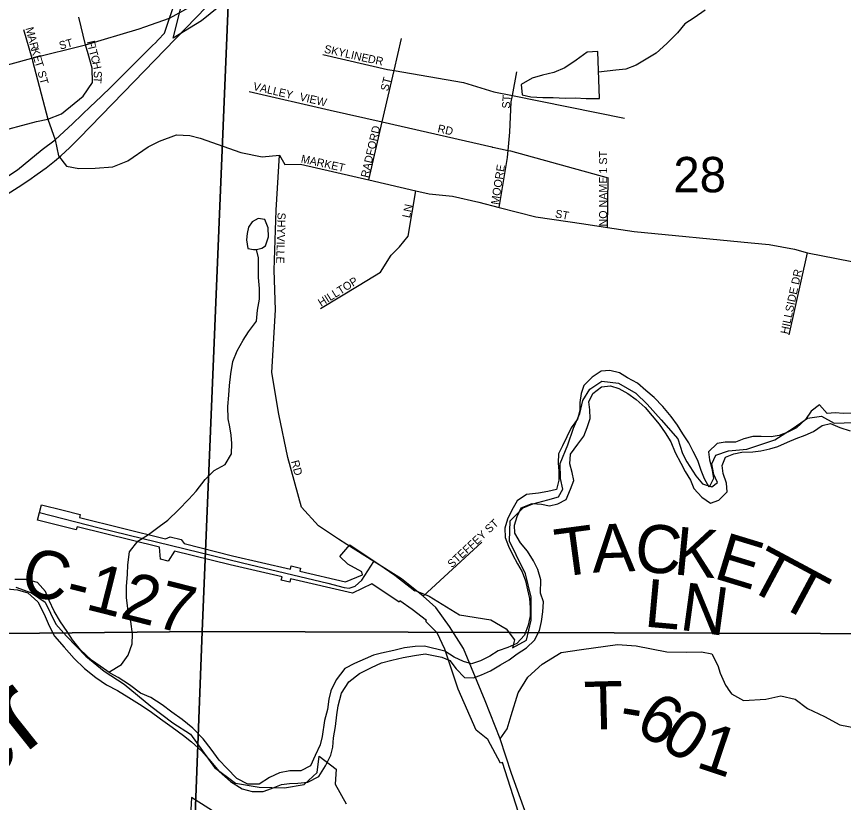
# Model space of a CAD drawing. Extents: x 1578669 to 1989827, y 208020 to 553079.
# Drawn here: x 1823909 to 1829075, y 385433 to 390343 of the extents above; entities that cross this region are included whole.
import ezdxf

# ---------------------------------------------------------------- set-up
doc = ezdxf.new("R2010")
doc.units = 0
for name, color, linetype in [('GM_X_City_Street', 7, 'Continuous'), ('GM_X_City_Street_Text', 7, 'Continuous'), ('GM_X_Corporation', 7, 'Continuous'), ('GM_X_County_Road', 7, 'Continuous'), ('GM_X_County_Road_Text', 7, 'Continuous'), ('GM_X_Minor_Lake', 7, 'Continuous'), ('GM_X_Minor_River', 7, 'Continuous'), ('GM_X_Minor_River_Text', 7, 'Continuous'), ('GM_X_Rail_Line', 7, 'Continuous'), ('GM_X_Section', 7, 'Continuous'), ('GM_X_Section_Text', 7, 'Continuous'), ('GM_X_Township_Road', 7, 'Continuous'), ('GM_X_Township_Road_Text', 7, 'Continuous'), ('GM_X_US_Route', 7, 'Continuous')]:
    doc.layers.add(name, color=color, linetype=linetype)

msp = doc.modelspace()

# ---------------------------------------------------------------- linework, layer by layer
at = {"layer": 'GM_X_City_Street'}
for points in [[(1824355.6, 390109.1), (1824339.7, 390165), (1824298, 390338.5)], [(1824710.8, 390279.3), (1824863.8, 390332.8)], [(1821688.8, 389776.1), (1822025.6, 389788.5), (1822033.4, 389788.8), (1822378, 389797.2), (1822386.7, 389797.4), (1822743.1, 389854.5), (1823066, 389859.8), (1823337.6, 389911), (1823659.5, 389989.2), (1824004.2, 390081.7), (1824339.7, 390165), (1824675.1, 390266.8), (1824710.8, 390279.3)], [(1823951, 390262.2), (1824004.2, 390081.7), (1824008.5, 390065.2)], [(1826109.9, 389322.3), (1826193.6, 389683.9), (1826267.9, 390005.3), (1826314.3, 390206)], [(1824103.7, 389702.3), (1824189.3, 389734.7), (1824325.8, 389845.8), (1824383.6, 389931.4), (1824381.3, 390019.3), (1824355.6, 390109.1)], [(1825823.1, 390105.2), (1826225.1, 390012.6), (1826240.6, 390010)], [(1824008.5, 390065.2), (1824103.7, 389702.3), (1824149.2, 389572.3)], [(1826240.6, 390010), (1826240.9, 390009.9), (1826267.9, 390005.3), (1826701.5, 389930.9), (1826891.2, 389871.8), (1827006.2, 389848.8), (1827707.5, 389708.5)], [(1826977.6, 389487.5), (1826979.3, 389505.9), (1826989.8, 389621.3), (1826998.6, 389809.9), (1827006.2, 389848.8), (1827034.6, 389996.4)], [(1825362, 389873.5), (1825867.4, 389758.3), (1825868.3, 389758.1)], [(1825868.3, 389758.1), (1826193.6, 389683.9), (1826878.3, 389527.9), (1826880.8, 389527.3)], [(1821561.7, 389383.1), (1821693.8, 389398.2), (1821725.2, 389401.8), (1822035.9, 389414.6), (1822077.5, 389416.3), (1822409.2, 389443.8), (1822755.6, 389457.9), (1823090, 389462), (1823148.4, 389454.4), (1823430.3, 389528.4), (1823765.9, 389616.7), (1824032.4, 389687.5), (1824103.7, 389702.3)], [(1824149.2, 389572.3), (1824170.8, 389473.3), (1824221.6, 389408.5), (1824298, 389392.3), (1824399.8, 389394.7), (1824510.9, 389403.9), (1824603.4, 389440.9), (1824730.6, 389528.8), (1824802.3, 389563.5), (1824908.8, 389602.9), (1824992, 389600.5), (1825056.8, 389582), (1825308.9, 389494.1), (1825443.1, 389466.4), (1825551.9, 389475.6), (1825583.9, 389418.3), (1825682.3, 389420.8), (1826109.9, 389322.3), (1826404.1, 389254.5), (1826486.2, 389235.6), (1826632.5, 389221.3), (1826796.5, 389182.6), (1826923.2, 389149.9), (1827152.3, 389090.8), (1827452.7, 389047.9), (1827601.6, 389024.7), (1827767, 388998.9), (1828498.4, 388929.3), (1828610.7, 388919.5), (1828768.8, 388889), (1828850.8, 388865.4), (1829488.9, 388741.1)], [(1826880.8, 389527.3), (1826884, 389526.6), (1826979.3, 389505.9), (1826994, 389502.8), (1827605.5, 389334.7)], [(1826923.2, 389149.9), (1826975.3, 389462.9), (1826977.4, 389485.5), (1826977.6, 389487.5)], [(1825971.1, 387044.6), (1825920.6, 387076.5), (1825795.8, 387160.1), (1825687.9, 387276.7), (1825604.3, 387587.2), (1825548.2, 387859), (1825504, 388118.7), (1825526, 388509.8), (1825517.7, 388758.9), (1825531.4, 389132.1), (1825551.9, 389475.6)], [(1827601.6, 389024.7), (1827605.5, 389334.7)], [(1825808.3, 388517.7), (1826048.9, 388664.9), (1826181.8, 388744.7), (1826248.3, 388851), (1826301.5, 388904.1), (1826354.6, 388970.6), (1826404.1, 389254.5)], [(1828734.6, 388353.5), (1828850.8, 388865.4)], [(1826449.5, 386721.5), (1826814.5, 387058.4)]]:
    msp.add_lwpolyline(points, dxfattribs=at)
at = {"layer": 'GM_X_Corporation'}
for points in [[(1825215.9, 390438.8), (1825064.4, 390316.4), (1824886.7, 390208.3), (1824949.6, 390457.5)], [(1827060.4, 385316.8), (1826945.6, 385683), (1826931.6, 385677.6), (1826854, 385825.8), (1826779.6, 385884.1), (1826666.8, 386140.7), (1826584.9, 386390.4), (1826535.9, 386493.1), (1826465.2, 386563.8), (1826468.8, 386568.5), (1826379.7, 386638.1), (1826303.6, 386691.4), (1826298, 386683.1), (1826128.4, 386797.5), (1826007.6, 386739.8), (1825620.8, 386829.1), (1825616.3, 386809.6), (1825562.7, 386822), (1825567.2, 386841.4), (1825243.7, 386916.1), (1824896.4, 387002.7), (1824856.1, 386940.7), (1824807.6, 386952.8), (1824801.1, 387026.5), (1824286.9, 387154.7), (1824282, 387135.3), (1824198.6, 387156.1), (1824040.4, 387195.5), (1824064.6, 387292.5), (1824199.5, 387258.9), (1824306.2, 387232.3), (1824301.4, 387212.9), (1824839.9, 387078.6), (1824868.9, 387092.1), (1824936.8, 387075.2), (1824956.1, 387049.7), (1825258.8, 386974.2), (1825620.3, 386890.7), (1825624.8, 386910.2), (1825683.2, 386896.7), (1825678.7, 386877.2), (1825963.3, 386811.6), (1826069.1, 386854.3), (1826065.7, 386873.2), (1825978.2, 386922), (1825928.6, 386968.5), (1825990.8, 387043), (1826205.5, 386898.2), (1826271.1, 386852.3), (1826397.1, 386753.9), (1826399.9, 386756.7), (1826485.5, 386720.4), (1826675.8, 386605), (1826872.1, 386574), (1826966.6, 386516.4), (1827018.7, 386447.7), (1827006.9, 386398.1), (1827094.9, 386446.5), (1827123.8, 386570.4), (1827122.8, 386714.6), (1827087.9, 386861), (1827030.8, 386979.5), (1826987.4, 387065.9), (1826992.4, 387192), (1827073, 387273.5), (1827133.2, 387299.1), (1827227.4, 387322.5), (1827293.5, 387342), (1827321.9, 387389.9), (1827306.4, 387456.1), (1827305.1, 387550.2), (1827351.9, 387666), (1827388.7, 387771.8), (1827427.4, 387863.6), (1827446, 387943.6), (1827490.5, 388015.4), (1827564.9, 388064.9), (1827668.8, 388052.1), (1827778.3, 387989.3), (1827847.8, 387920.7), (1827935.1, 387824), (1828040.2, 387705.1), (1828069.6, 387612.8), (1828095.2, 387560.5), (1828152.5, 387474), (1828194.1, 387423.7), (1828252, 387405.2), (1828288.2, 387431), (1828264.6, 387481.2), (1828253.1, 387547.4), (1828277.5, 387603.3), (1828355.7, 387628.7), (1828471.8, 387639.9), (1828646.2, 387698.7), (1828760.8, 387772), (1828849.2, 387833.4), (1828937.3, 387846.8), (1829017, 387802.2), (1829141, 387807.3)], [(1823905, 386777.6), (1824002.8, 386742.3), (1824088.2, 386683), (1824154.5, 386545.7), (1824221, 386472.1), (1824342.1, 386347.1), (1824455.4, 386253.3), (1824580.4, 386171.3), (1824748.4, 386034.6), (1824885.2, 385929.1), (1824994.6, 385858.8), (1825144.6, 385650.5), (1825275.6, 385552.5), (1825423.7, 385528.6), (1825582, 385524.6), (1825704.6, 385545.1), (1825787.7, 385620.5), (1825800.2, 385722.6), (1825906, 385641.5), (1825898.5, 385547.4), (1825968, 385424.4)], [(1825457.1, 385174.6), (1825001.6, 385464), (1824958.1, 384656)]]:
    msp.add_lwpolyline(points, dxfattribs=at)
at = {"layer": 'GM_X_County_Road'}
for points in [[(1824863.8, 390332.8), (1825072.9, 390449.3), (1825156.2, 390513.5), (1825263, 390612.6), (1825471.4, 390757.6), (1825524.9, 390785.5), (1825804.5, 390939.3), (1826071.6, 391057.6), (1826501.3, 391220.3), (1826641.2, 391283.8), (1826861.6, 391393.5), (1827143.7, 391548.2), (1827373.7, 391716.9), (1827541.7, 391847.5), (1827781.6, 392042.3), (1828047.5, 392277.2), (1828305.4, 392508.1), (1828629.2, 392855.5), (1828775.2, 392992), (1828987.1, 393184.8), (1829143, 393345.4), (1829604.6, 393929.6), (1829792.4, 394214.6), (1830020.1, 394545.7)], [(1824052.7, 387244.8), (1824424.8, 387148.6), (1825319.6, 386930.4), (1825853.1, 386803.1), (1825954.9, 386775.9), (1825985.8, 386772.3), (1826024.6, 386783.7), (1826066.5, 386821.3), (1826140.4, 386937.9)], [(1827719.3, 383921.4), (1827691.3, 383972.9), (1827637, 384057.7), (1827559, 384201.8), (1827525.2, 384290), (1827470.9, 384476.5), (1827403.1, 384720.7), (1827334.7, 384883.9), (1827240.7, 385068.2), (1827183.5, 385152.9), (1827094.1, 385352.1), (1827000.3, 385613.2), (1826929.3, 385830.7), (1826835.4, 386066.6), (1826700.3, 386394), (1826613.3, 386531.4), (1826528.5, 386650.5), (1826449.5, 386721.5), (1826313.3, 386829.1), (1826140.4, 386937.9), (1825971.1, 387044.6)]]:
    msp.add_lwpolyline(points, dxfattribs=at)
at = {"layer": 'GM_X_Minor_Lake'}
msp.add_line((1827551, 389830.2), (1827540.6, 390124.7), dxfattribs=at)
for points in [[(1827540.6, 390124.7), (1827474.5, 390119.9), (1827405.6, 390069.2), (1827334.8, 390022.4), (1827264.3, 389993.7), (1827194.1, 389977), (1827129.8, 389958.2), (1827061, 389917.5), (1827067.8, 389853.3), (1827121.5, 389840.3), (1827197.4, 389836.8), (1827261.4, 389837.6), (1827335.2, 389832.2), (1827399.2, 389835), (1827467.1, 389829.8), (1827551, 389830.2)], [(1825407, 388886.8), (1825441, 388895), (1825464.9, 388911.1), (1825482.7, 388967.3), (1825480.4, 389023.4), (1825460.2, 389075.4), (1825418.1, 389081.2), (1825380.1, 389061), (1825358.3, 389026.8), (1825350.4, 388986.7), (1825344.6, 388948.6), (1825352.9, 388892.5)], [(1825352.9, 388892.5), (1825388.1, 388887.4), (1825407, 388886.8)]]:
    msp.add_lwpolyline(points, dxfattribs=at)
at = {"layer": 'GM_X_Minor_River'}
for points in [[(1828210.9, 390382.4), (1828142.1, 390335.6), (1828083.4, 390296.7), (1828038.4, 390241.5), (1827971.2, 390174.6), (1827904.1, 390113.8), (1827831.3, 390069.2), (1827780.7, 390038.1), (1827714.3, 390013.3), (1827652.3, 390008.5), (1827545.2, 389994.6)], [(1824484.4, 386247.5), (1824563.6, 386293.7), (1824605.4, 386352), (1824631.1, 386424.2), (1824632.8, 386484.4), (1824622.5, 386562.5), (1824606.1, 386630.5), (1824595.8, 386710.6), (1824595.4, 386782.7), (1824601.1, 386858.9), (1824604.8, 386917), (1824614.5, 386999.2), (1824666.2, 387065.6), (1824732.1, 387106), (1824800, 387156.5), (1824853.9, 387196.8), (1824919.7, 387261.3), (1824985.5, 387327.7), (1825031.3, 387378.1), (1825087.1, 387450.5), (1825142.9, 387506.9), (1825212.8, 387543.3), (1825250.5, 387611.6), (1825254.3, 387675.8), (1825250, 387727.8), (1825241.8, 387779.9), (1825231.5, 387829.9), (1825229.2, 387906), (1825234.9, 387976.2), (1825238.6, 388038.3), (1825248.3, 388110.5), (1825259.9, 388186.7), (1825287.7, 388255), (1825323.4, 388321.3), (1825357.2, 388373.6), (1825407, 388440), (1825414.7, 388508.1), (1825426.4, 388576.3), (1825426.1, 388644.4), (1825419.8, 388712.5), (1825419.5, 388762.6), (1825421.2, 388834.8), (1825407, 388886.8)], [(1829134.4, 387864.4), (1829074.3, 387862), (1829022.4, 387867.3), (1828972.3, 387862.6), (1828925.7, 387915.9), (1828872.7, 387877.2), (1828837.3, 387826.1), (1828782, 387773.5), (1828727.3, 387746.8), (1828672.7, 387726.2), (1828622.5, 387717.5), (1828560.5, 387719.1), (1828508.5, 387718.5), (1828452.1, 387703.9), (1828399.6, 387683.3), (1828335.6, 387682.9), (1828285.3, 387674.2), (1828232, 387623.5), (1828238.7, 387573.3), (1828253.3, 387518.9), (1828263.7, 387456.5), (1828236.3, 387403.2), (1828205.6, 387454), (1828185, 387506.6), (1828164.6, 387569.2), (1828136.1, 387626), (1828109.4, 387678.8), (1828070.9, 387735.8), (1828038.3, 387788.8), (1827997.7, 387843.9), (1827947.3, 387907.2), (1827892.8, 387962.7), (1827839.9, 388006.2), (1827787, 388051.6), (1827725.9, 388085.2), (1827674.7, 388116.6), (1827615.1, 388132.1), (1827561, 388127.5), (1827504, 388089), (1827452.6, 388038.2), (1827435.3, 387986.6), (1827427.9, 387930.8), (1827428.6, 387880.7), (1827413.2, 387827), (1827373.8, 387774), (1827346.3, 387716.6), (1827318.9, 387661.3), (1827293.6, 387609.8), (1827292.1, 387553.8), (1827296.8, 387501.6), (1827297.3, 387445.6), (1827281.8, 387387.9), (1827227.5, 387375.3), (1827169.2, 387364.8), (1827095, 387356.7), (1827035.9, 387316.2), (1827002.5, 387259), (1826975, 387201.6), (1826959.5, 387146), (1826962, 387087.8), (1826982.6, 387033.2), (1827007.3, 386982.5), (1827037.8, 386923.7), (1827066.5, 386872.9), (1827089, 386816.2), (1827101.6, 386761.8), (1827114.2, 386707.4), (1827116.7, 386649.3), (1827117.4, 386599.2), (1827105.9, 386539.5), (1827082.3, 386478), (1827034.9, 386425.2), (1826978.3, 386400.6), (1826917.7, 386380.1), (1826864.9, 386347.5), (1826808.1, 386316.9), (1826751.6, 386298.4), (1826700, 386313.7), (1826642.7, 386341.2), (1826583.6, 386376.8), (1826457.6, 386409.7)], [(1826461.9, 386361.6), (1826564.7, 386341.3), (1826616.1, 386319.9), (1826654.8, 386266.8), (1826707.4, 386213.4), (1826763.4, 386212), (1826813.9, 386230.7), (1826870.5, 386255.2), (1826931.4, 386291.7), (1826986.3, 386324.3), (1827037.2, 386361), (1827094.3, 386399.6), (1827145.5, 386446.3), (1827175, 386507.6), (1827188.5, 386563.3), (1827196, 386623.2), (1827201.6, 386685.1), (1827181.1, 386739.8), (1827183.2, 386823.8), (1827164.9, 386888.3), (1827138.3, 386943.1), (1827101.8, 387002.1), (1827057.2, 387055.3), (1827022.7, 387114.3), (1827020, 387164.4), (1827035.5, 387220.1), (1827060.8, 387273.5), (1827129.5, 387299.7), (1827187.4, 387296.2), (1827239.2, 387284.9), (1827289.5, 387297.6), (1827342.2, 387326.3), (1827369.9, 387389.6), (1827391.3, 387443.1), (1827380.6, 387493.5), (1827366, 387547.9), (1827369.5, 387607.9), (1827415.1, 387670.8), (1827452.5, 387721.9), (1827473.9, 387775.4), (1827491.3, 387831), (1827490.7, 387885.1), (1827484, 387935.3), (1827509.3, 387986.7), (1827562.4, 388029.4), (1827618.6, 388035.9), (1827672.2, 388018.5), (1827727.4, 387987.1), (1827780.4, 387949.6), (1827835.1, 387900.2), (1827879.8, 387848.9), (1827922.4, 387795.8), (1827961.1, 387742.7), (1827995.6, 387685.7), (1828023.9, 387618.9), (1828058.1, 387552), (1828086.8, 387501.2), (1828119.4, 387446.2), (1828140.1, 387393.6), (1828190.7, 387340.3), (1828243.7, 387302.8), (1828296.2, 387321.5), (1828347.5, 387372.2), (1828344.9, 387426.4), (1828322.5, 387487), (1828317.8, 387537.2), (1828337.2, 387590.8), (1828389.7, 387611.4), (1828440, 387620.1), (1828508, 387622.4), (1828558.2, 387629.1), (1828614.5, 387641.6), (1828664.9, 387656.3), (1828725.6, 387682.8), (1828780.2, 387705.4), (1828834.8, 387728), (1828887.4, 387750.7), (1828942.3, 387787.3), (1828994.7, 387800), (1829052, 387774.5), (1829117.5, 387754.7)], [(1825905.9, 386198.4), (1825872.1, 386130.1), (1825860.3, 386078), (1825850.6, 386013.8), (1825832.9, 385945.6), (1825817.3, 385845.3), (1825805.6, 385793.1), (1825773.8, 385724.9), (1825746.1, 385660.6), (1825684.1, 385630.2), (1825616, 385629.9), (1825552, 385617.5), (1825488.1, 385589.1), (1825424.2, 385546.7), (1825354.1, 385546.3), (1825285.8, 385582.1), (1825223.4, 385645.9), (1825175.1, 385697.7), (1825124.8, 385765.6), (1825074.4, 385829.4), (1825010, 385897.2), (1824943.7, 385951), (1824879.4, 385996.7), (1824819.1, 386042.5), (1824746.8, 386088.2), (1824682.6, 386116), (1824614.3, 386167.7), (1824544, 386213.4), (1824493.8, 386241.2), (1824431.5, 386283), (1824377.2, 386320.7), (1824308.8, 386386.5), (1824258.5, 386448.4), (1824224.2, 386500.3), (1824183.9, 386560.2), (1824143.5, 386628.1), (1824113.2, 386694.1), (1824088.9, 386750), (1824038.6, 386805.9), (1823968.4, 386825.6), (1823898.3, 386825.2)], [(1823848.5, 386766.8), (1823914.6, 386761.2), (1823978.8, 386741.5), (1824041.1, 386685.7), (1824081.5, 386609.8), (1824111.9, 386535.8), (1824146.2, 386471.8), (1824206.6, 386402), (1824269, 386332.2), (1824333.4, 386270.4), (1824403.8, 386212.7), (1824470.1, 386166.9), (1824538.3, 386131.2), (1824610.6, 386087.5), (1824676.9, 386045.8), (1824743.2, 386002), (1824807.5, 385954.3), (1824881.8, 385902.6), (1824952.2, 385850.8), (1825002.4, 385811), (1825066.7, 385753.2), (1825123.1, 385689.4), (1825175.5, 385625.6), (1825245.8, 385563.8), (1825318.2, 385518.1), (1825380.3, 385500.4), (1825448.4, 385500.8), (1825502.4, 385519.1), (1825564.4, 385545.4), (1825614.4, 385551.7), (1825666.5, 385554), (1825728.5, 385560.3), (1825796.5, 385594.7), (1825838.2, 385661.1), (1825871.9, 385727.4), (1825883.7, 385777.5), (1825889.5, 385835.7), (1825901.2, 385907.8), (1825908.9, 385980), (1825918.6, 386036.2)], [(1826457.6, 386409.7), (1826399.6, 386407.3), (1826331.5, 386399), (1826265.5, 386382.6), (1826189.5, 386366.2), (1826139.5, 386351.9), (1826087.5, 386329.6), (1826019.5, 386301.2), (1825959.6, 386268.8), (1825905.9, 386198.4)], [(1825918.6, 386036.2), (1825938.3, 386114.4), (1825984, 386186.8), (1826051.9, 386237.2), (1826125.8, 386275.7), (1826187.8, 386304.1), (1826253.8, 386322.4), (1826323.8, 386338.8), (1826395.8, 386351.2), (1826461.9, 386361.6)]]:
    msp.add_lwpolyline(points, dxfattribs=at)
at = {"layer": 'GM_X_Rail_Line'}
msp.add_lwpolyline([(1823514.5, 389020.2), (1823919.2, 389277), (1823985.5, 389320.6), (1824037.5, 389357.2), (1824093, 389398.3), (1824145.5, 389439.9), (1824185.1, 389472.6), (1824241, 389525.1), (1824299.9, 389582), (1824577.7, 389868.7), (1825096, 390403.9)], dxfattribs=at)
at = {"layer": 'GM_X_Section'}
for points in [[(1831546.7, 392238.4), (1830861.1, 386481.8), (1825067.6, 386500.8), (1825251.5, 390916.5)], [(1823727.9, 390441), (1823964.4, 390521.5), (1824028.5, 390541.1), (1824269, 390609.7), (1824485.3, 390670.3), (1824781.9, 390760.5), (1825251.5, 390916.5), (1825067.6, 386500.8), (1819783.2, 386445.5)]]:
    msp.add_lwpolyline(points, dxfattribs=at)
for points in [[(1819783.2, 386445.5), (1825067.6, 386500.8), (1824862.1, 381100), (1819519.5, 381327.2)], [(1825067.6, 386500.8), (1830861.1, 386481.8), (1830333.1, 383580.3), (1830191.9, 380839), (1824860, 381080.1), (1824862.1, 381100)]]:
    msp.add_lwpolyline(points, close=True, dxfattribs=at)
at = {"layer": 'GM_X_Township_Road'}
for points in [[(1826929.3, 385830.7), (1826972.8, 385892.6), (1826998, 385975), (1827041.5, 386117), (1827103.3, 386215.4), (1827192.6, 386295.6), (1827311.7, 386368.9), (1827437.7, 386387.2), (1827662.1, 386419.2), (1827778.9, 386410.1), (1827971, 386374.3), (1828097.1, 386372.5), (1828187.2, 386372.6), (1828253.3, 386360.6), (1828289.5, 386288.5), (1828303.6, 386240.4), (1828337.7, 386166.3), (1828348.6, 386150.8)], [(1828348.6, 386150.8), (1828355.3, 386141.3), (1828375.8, 386112.2), (1828450, 386070.2), (1828590.1, 386078.4), (1828684.2, 386098.5), (1828772.3, 386078.6), (1828850.5, 386020.5), (1828956.7, 385970.5), (1829052.9, 385918.5), (1829149, 385898.6), (1829269.2, 385860.6), (1829403.4, 385832.7), (1829517.6, 385788.8), (1829585.8, 385758.7), (1829682, 385688.7), (1829730.1, 385638.6), (1829796.3, 385534.5), (1829854.6, 385440.3), (1829914.8, 385316.1), (1829985.2, 385151.7)]]:
    msp.add_lwpolyline(points, dxfattribs=at)
at = {"layer": 'GM_X_US_Route'}
for points in [[(1824793.2, 390197.2), (1824833.2, 390238.6), (1824863.8, 390332.8), (1824904.1, 390444.9), (1824912.2, 390484)], [(1823802.7, 389313.1), (1823915.2, 389384.3), (1824068.8, 389511.7), (1824149.2, 389572.3), (1824260.7, 389674.8), (1824371.9, 389782.4), (1824396.7, 389805.9), (1824491.3, 389895.9), (1824645, 390049.3), (1824758.3, 390160.9), (1824776.1, 390179.4), (1824793.2, 390197.2)]]:
    msp.add_lwpolyline(points, dxfattribs=at)

# ---------------------------------------------------------------- texts
at = {"layer": 'GM_X_City_Street_Text'}
for s, rotation, p in [('M', 284.637, (1823964.4, 390269.6)), ('A', 284.646, (1823977.8, 390218.5)), ('ST', 14.9242, (1824181.7, 390135.6)), ('R', 284.6471, (1823988.9, 390175.9)), ('F', 283.314, (1824347.3, 390185.8)), ('I', 283.2756, (1824355.4, 390151.6)), ('SKYLINE', 347.1517, (1825827.4, 390118)), ('K', 284.6512, (1823998.9, 390137.6)), ('E', 285.8307, (1824010.4, 390094)), ('T', 284.9518, (1824360.8, 390128.6)), ('DR', 348.116, (1826100, 390056.5)), ('T', 288.0207, (1824020.6, 390058.1)), ('C', 286.4092, (1824370.3, 390093.3)), ('H', 282.1329, (1824381.2, 390056.3)), ('ST', 284.9341, (1824039.2, 389996.9)), ('S', 270.1639, (1824391.2, 390002.8)), ('T', 265.4882, (1824391.4, 389968.7)), ('ST', 75.9573, (1826229.8, 389873.6)), ('VALLEY', 346.701, (1825383.1, 389884.8)), ('VIEW', 347.1199, (1825673.4, 389818.8)), ('ST', 86.4254, (1826990.7, 389766.3)), ('RADFORD', 76.8097, (1826106.6, 389332.2)), ('RD', 347.4673, (1826535.7, 389620.8)), ('NO NAME 1 ST', 90, (1827597.9, 389030.9)), ('MARKET', 347.574, (1825682.1, 389431.7)), ('MOORE', 80.9109, (1826920.4, 389164.4)), ('LN', 78.116, (1826366.1, 389081.2)), ('ST', 349.3721, (1827270.3, 389088.5)), ('SHYVILLE', 268.3163, (1825539.9, 389118.6)), ('HILLSIDE DR', 77.7629, (1828728.9, 388355.3)), ('HILLTOP', 32.3194, (1825811.5, 388528.4)), ('RD', 284.7458, (1825623.2, 387563.7)), ('STEFFEY ST', 42.9186, (1826628.5, 386895))]:
    msp.add_text(s, height=50, rotation=rotation, dxfattribs=at).set_placement(p)
at = {"layer": 'GM_X_County_Road_Text'}
msp.add_text('C-127', height=300, rotation=345.8266, dxfattribs=at).set_placement((1823920.4, 386745.8))
at = {"layer": 'GM_X_Minor_River_Text'}
msp.add_text('Beaver', height=499.95, rotation=38.5741, dxfattribs=at).set_placement((1822477.5, 384553))
at = {"layer": 'GM_X_Section_Text'}
msp.add_text('28', height=221, rotation=0, dxfattribs=at).set_placement((1828012.1, 389244.6))
at = {"layer": 'GM_X_Township_Road_Text'}
for s, rotation, p in [('T', 7.6252, (1827294.1, 386839.2)), ('A', 2.0987, (1827508.9, 386868.3)), ('C', 355.366, (1827763.4, 386878.2)), ('K', 354.5421, (1828007.9, 386858.4)), ('E', 343.0709, (1828255.1, 386836.3)), ('T', 331.8171, (1828455.4, 386776.9)), ('T', 331.7942, (1828653.2, 386671)), ('L', 354.7555, (1827824.8, 386532.3)), ('N', 352.1986, (1828044.7, 386512.2)), ('T', 1.4101, (1827457.2, 385886.6)), ('6', 329.2049, (1827760.6, 385883.4)), ('-', 350.7327, (1827666.8, 385893.1)), ('0', 327.4474, (1827917.3, 385790.1)), ('1', 341.3728, (1828144.5, 385656.4))]:
    msp.add_text(s, height=300, rotation=rotation, dxfattribs=at).set_placement(p)

doc.saveas('drawing.dxf')
